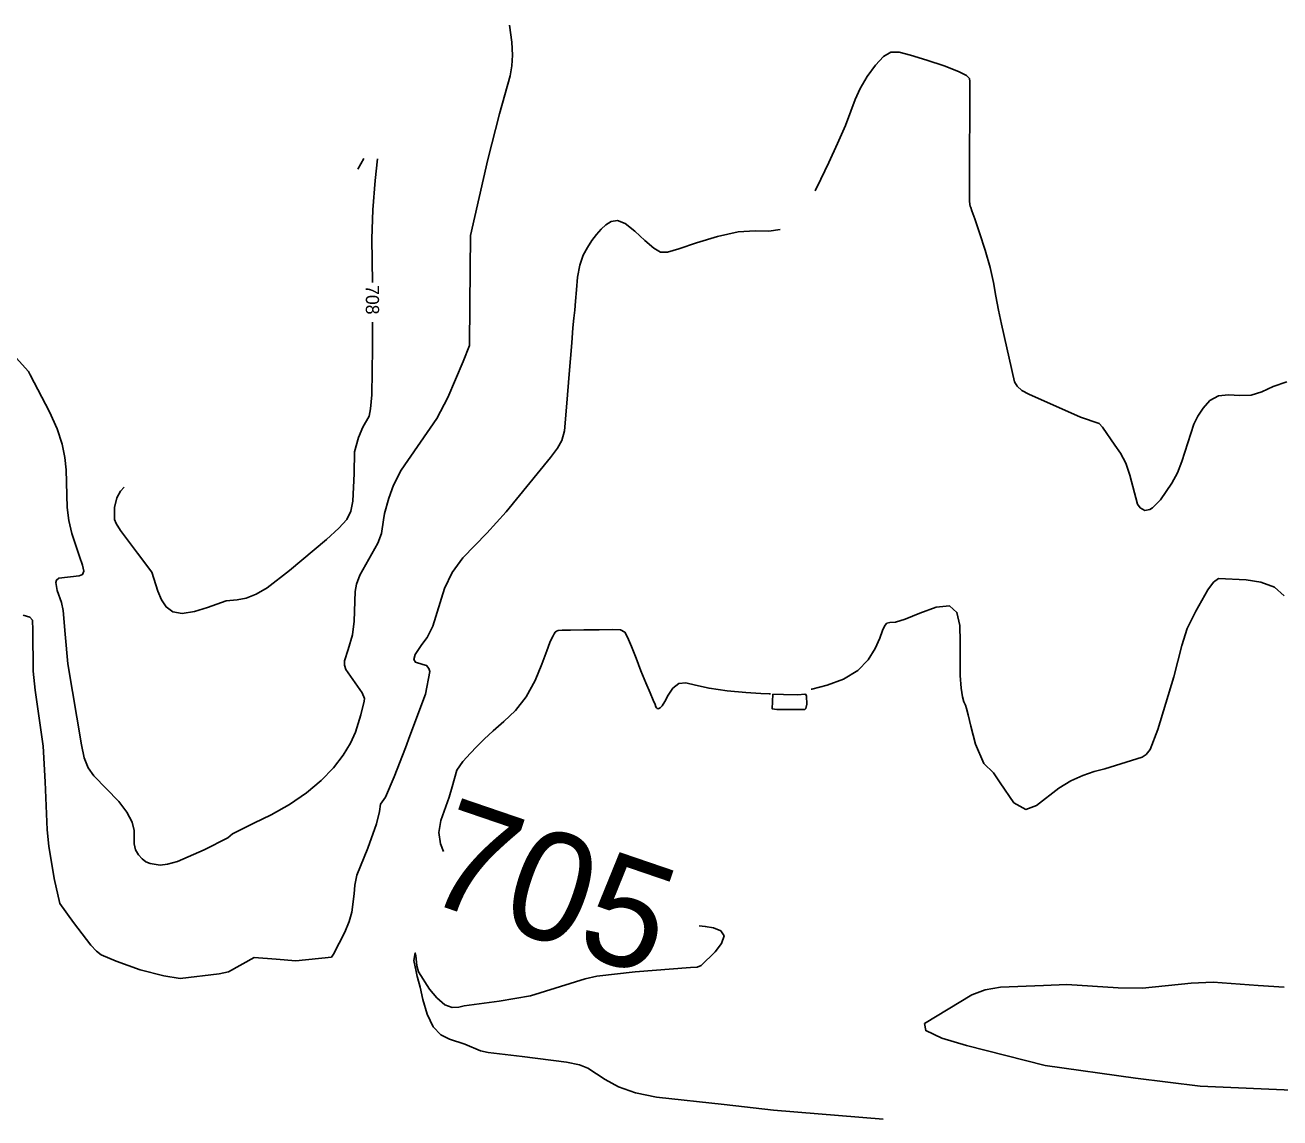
# Model space of a CAD drawing. Extents: x -291892836 to 2945206, y -477993085 to 1832792.
# Drawn here: x 1849119 to 1849499.5, y 543973.8 to 544305.1 of the extents above; entities that cross this region are included whole.
import ezdxf

# ---------------------------------------------------------------- set-up
doc = ezdxf.new("R2010")
doc.units = 0
doc.layers.add('DT_X_Contour_Minor', color=7, linetype='Continuous')
doc.layers.add('Level 19', color=7, linetype='Continuous')

msp = doc.modelspace()

# ---------------------------------------------------------------- linework, layer by layer
at = {"layer": 'DT_X_Contour_Minor'}
for points in [[(1849147.49, 544069.73), (1849149.89, 544066.52), (1849151.52, 544063.48), (1849152.12, 544060.92), (1849152.08, 544056.85), (1849152.54, 544055.09), (1849153.42, 544053.53), (1849154.51, 544052.29), (1849155.66, 544051.42), (1849156.9, 544050.88), (1849159.99, 544050.44), (1849162.2, 544050.69), (1849165.23, 544051.55), (1849173.35, 544055.03), (1849180.47, 544058.71), (1849181.94, 544059.88), (1849188.4, 544063.11), (1849193.64, 544065.71), (1849199.2, 544068.83), (1849204.34, 544072.33), (1849208.84, 544076.08), (1849212.59, 544079.94), (1849215.51, 544083.75), (1849217.68, 544087.39), (1849219.2, 544090.73), (1849220.78, 544096.01), (1849221.8, 544100.16), (1849221.94, 544100.98), (1849221.19, 544102.63), (1849216.3, 544109.69), (1849215.91, 544111.02), (1849215.92, 544112.36), (1849216.94, 544115.83), (1849218.33, 544120.21), (1849218.85, 544124.37), (1849219.13, 544133.33), (1849219.54, 544135.63), (1849220.54, 544138.32), (1849226, 544148.04), (1849227.06, 544150.98), (1849227.74, 544155.13), (1849228.02, 544157.07), (1849229.29, 544161.65), (1849230.76, 544165.64), (1849233.07, 544170.2), (1849243.9, 544185.87), (1849247.24, 544192.21), (1849251.88, 544203.14), (1849253.78, 544207.97), (1849253.9, 544220.38), (1849254.12, 544241.33), (1849259.37, 544264.36), (1849262.85, 544278.22), (1849266.14, 544289.69), (1849266.61, 544292.76), (1849266.78, 544295.99), (1849266.58, 544299.93), (1849265.87, 544305.09)], [(1849358.59, 544254.88), (1849360.29, 544258.4), (1849362.7, 544263.44), (1849365.41, 544269.23), (1849367.79, 544274.69), (1849369.43, 544279), (1849370.71, 544282.52), (1849372.21, 544285.88), (1849374.34, 544289.51), (1849376.85, 544292.95), (1849379.32, 544295.56), (1849381.53, 544296.84), (1849384.02, 544296.9), (1849387.52, 544296.02), (1849392.41, 544294.5), (1849397.7, 544292.7), (1849402.04, 544291.04), (1849404.46, 544289.81), (1849405.36, 544288.87), (1849405.5, 544287.98), (1849405.51, 544286.9), (1849405.52, 544285.31), (1849405.52, 544282.87), (1849405.51, 544279.35), (1849405.48, 544274.87), (1849405.44, 544269.62), (1849405.4, 544263.93), (1849405.38, 544258.54), (1849405.39, 544254.29), (1849405.44, 544251.8), (1849405.53, 544250.65), (1849405.63, 544250.21), (1849405.76, 544249.81), (1849406.13, 544248.76), (1849406.98, 544246.35), (1849408.43, 544242.14), (1849410.15, 544236.88), (1849411.68, 544231.6), (1849412.69, 544227.06), (1849413.41, 544222.95), (1849414.16, 544218.66), (1849415.07, 544214.39), (1849419, 544196.89), (1849419.82, 544195.6), (1849421.24, 544194.36), (1849423.41, 544193.16), (1849439.05, 544186.18), (1849444.66, 544184.34), (1849445.73, 544183.21), (1849449.45, 544177.71), (1849451.18, 544175.28), (1849452.76, 544172.29), (1849453.97, 544168.69), (1849456.38, 544159.86), (1849457.11, 544158.75), (1849458.57, 544157.98), (1849460.08, 544158.21), (1849460.92, 544158.72), (1849463.26, 544161.15), (1849466.74, 544166.17), (1849468.43, 544169.36), (1849469.78, 544172.76), (1849473.44, 544184.13), (1849474.61, 544186.48), (1849476.2, 544188.99), (1849478.26, 544191.24), (1849480.85, 544192.67), (1849483.95, 544192.99), (1849487.35, 544192.78), (1849490.76, 544192.89), (1849494.04, 544193.92), (1849497.5, 544195.48), (1849501.59, 544196.94)], [(1849221.69, 544264.63), (1849219.92, 544261.4)], [(1849224.32, 544227.02), (1849224.18, 544240.3), (1849224.45, 544249.11), (1849225.13, 544257.99), (1849225.84, 544264.55)], [(1849228.28, 544071.02), (1849230.96, 544077.16), (1849234.42, 544085.95), (1849235.68, 544089.61), (1849240.48, 544102.27), (1849241.79, 544109.07), (1849241.47, 544110.08), (1849240.77, 544110.96), (1849239.65, 544111.29), (1849237.38, 544111.91), (1849236.85, 544112.79), (1849237.27, 544114.24), (1849239.3, 544117.27), (1849240.99, 544119.45), (1849242.67, 544122.84), (1849246.2, 544134.25), (1849248.53, 544139.15), (1849251.74, 544143.61), (1849259, 544151.09), (1849264.94, 544157.56), (1849278.33, 544173.96), (1849280.49, 544176.79), (1849281.82, 544179.19), (1849282.59, 544182.07), (1849283.34, 544190.42), (1849283.98, 544199.31), (1849284.76, 544208.8), (1849285.08, 544213.3), (1849285.4, 544216.19), (1849285.7, 544218.67), (1849285.97, 544221.41), (1849286.21, 544224.87), (1849286.56, 544228.7), (1849287.19, 544232.32), (1849288.21, 544235.3), (1849289.51, 544237.71), (1849290.92, 544239.76), (1849292.3, 544241.6), (1849293.69, 544243.22), (1849295.14, 544244.58), (1849296.73, 544245.56), (1849298.62, 544245.81), (1849301, 544244.9), (1849303.92, 544242.65), (1849306.98, 544239.83), (1849309.65, 544237.42), (1849311.66, 544236.21), (1849313.83, 544236.23), (1849317.24, 544237.28), (1849322.59, 544239.09), (1849329.01, 544241.02), (1849335.29, 544242.37), (1849340.44, 544242.68), (1849344.56, 544242.62), (1849348.01, 544243.14)], [(1849180, 544130.58), (1849183.38, 544130.87), (1849186.01, 544131.4), (1849189.11, 544132.56), (1849192.39, 544134.49), (1849199.21, 544139.75), (1849210.38, 544149.1), (1849214.13, 544152.55), (1849216.54, 544155.25), (1849217.79, 544157.71), (1849218.37, 544160.74), (1849218.78, 544169.15), (1849218.95, 544175.75), (1849220.15, 544180.06), (1849221.48, 544183.2), (1849223.35, 544186.49), (1849223.81, 544188.79), (1849224.14, 544193.01), (1849224.4, 544207.12), (1849224.37, 544215.02)], [(1849116.35, 544204.19), (1849120.07, 544200.12), (1849120.58, 544199.1), (1849126.44, 544187.87), (1849128.75, 544182.67), (1849130.29, 544178.08), (1849131.11, 544174.04), (1849131.45, 544170.27), (1849131.75, 544158.88), (1849132.33, 544154.87), (1849133.23, 544150.91), (1849135.52, 544144), (1849136.48, 544141.4), (1849136.88, 544139.55), (1849136.48, 544138.54), (1849135.4, 544138.11), (1849129.25, 544137.37), (1849128.58, 544136.84), (1849128.37, 544136.15), (1849128.79, 544133.63), (1849130.07, 544130.01), (1849130.54, 544127.63), (1849131.2, 544120.48), (1849131.95, 544111.42), (1849136.12, 544086.84), (1849136.95, 544082.98), (1849138.14, 544079.94), (1849139.91, 544077.47), (1849147.49, 544069.73)], [(1849149.04, 544164.99), (1849148, 544163.84), (1849146.81, 544161.76), (1849146.16, 544158.88), (1849146.09, 544155.97), (1849146.16, 544155.21), (1849146.65, 544153.99), (1849147.97, 544151.86), (1849153.12, 544144.98), (1849157.42, 544139.2), (1849159.25, 544133.44), (1849160.38, 544130.85), (1849161.82, 544128.69), (1849163.81, 544127.24), (1849166.62, 544126.75), (1849170.36, 544127.32), (1849174.3, 544128.49), (1849180, 544130.58)], [(1849493.78, 544136.23), (1849489.26, 544136.91), (1849480.9, 544137.32), (1849479.41, 544136.22), (1849477.67, 544133.84), (1849474.02, 544127.43), (1849471.4, 544122.11), (1849469.75, 544117.01), (1849467.39, 544107.49), (1849462.48, 544091.5), (1849460.13, 544085.48), (1849458.96, 544083.92), (1849457.72, 544083.17), (1849446.47, 544079.57), (1849443.22, 544078.77), (1849439.73, 544077.63), (1849436.08, 544075.93), (1849432.43, 544073.73), (1849425.73, 544068.5), (1849422.5, 544067.3), (1849418.88, 544069.26), (1849414.72, 544075.34), (1849412.69, 544078.37), (1849409.76, 544081.19), (1849407.2, 544087.1), (1849405.77, 544092.55), (1849404.98, 544096.03), (1849404.53, 544097.88), (1849404.17, 544098.93), (1849403.72, 544099.94), (1849403.23, 544101.47), (1849402.83, 544104.02), (1849402.61, 544107.94), (1849402.53, 544112.82), (1849402.53, 544118.08), (1849402.41, 544123.09), (1849401.58, 544127.03), (1849399.32, 544129.04), (1849395.25, 544128.63), (1849390.34, 544126.8), (1849385.91, 544124.95), (1849382.96, 544124.11), (1849381.28, 544123.94), (1849380.35, 544123.77), (1849379.71, 544123.02), (1849379.06, 544121.51), (1849378.18, 544119.18), (1849376.83, 544116.08), (1849374.71, 544112.63), (1849371.54, 544109.4), (1849367.19, 544106.81), (1849362.27, 544104.95), (1849357.55, 544103.79), (1849357.37, 544103.76)], [(1849500.79, 544132.01), (1849497.87, 544134.69), (1849493.78, 544136.23)], [(1849118.47, 544126.2), (1849120.46, 544125.55), (1849121.22, 544124.69), (1849121.36, 544121.68), (1849121.5, 544109.22), (1849122.11, 544103.51), (1849124.5, 544086.48), (1849125.16, 544075.65), (1849125.71, 544061.13), (1849126.22, 544056.17), (1849127.89, 544046.38), (1849129.58, 544038.75), (1849133.73, 544033.04), (1849138.97, 544026.2), (1849140.7, 544024.29), (1849142.13, 544023.27), (1849146.65, 544021.32), (1849153.9, 544018.67), (1849161.12, 544016.87), (1849166.04, 544016.08), (1849177.87, 544017.51), (1849180.66, 544018.05), (1849188.51, 544022.45), (1849195.2, 544021.88), (1849201.07, 544021.43), (1849211.91, 544022.5), (1849212.53, 544023.4), (1849216, 544030.13), (1849217.29, 544033.28), (1849218.11, 544036.2), (1849218.8, 544041.76), (1849218.96, 544044.31), (1849219.66, 544047.37), (1849222.92, 544055.54), (1849225.55, 544062.98), (1849226.44, 544066.71), (1849226.79, 544068.9), (1849228.28, 544071.02)], [(1849345.01, 544102.36), (1849344.65, 544102.36), (1849342.11, 544102.5), (1849337.52, 544102.8), (1849331.86, 544103.29), (1849326.45, 544104.04), (1849322.33, 544104.99), (1849319.39, 544105.68), (1849317.22, 544105.49), (1849315.48, 544104.08), (1849314.07, 544101.99), (1849312.98, 544100.01), (1849312.17, 544098.75), (1849311.59, 544098.12), (1849311.17, 544097.9), (1849310.86, 544097.85), (1849310.64, 544097.93), (1849310.47, 544098.11), (1849310.33, 544098.42), (1849310.06, 544099.1), (1849309.5, 544100.45), (1849308.53, 544102.7), (1849307.24, 544105.71), (1849305.77, 544109.28), (1849304.27, 544113.12), (1849302.87, 544116.73), (1849301.73, 544119.52), (1849300.83, 544121.09), (1849299.55, 544121.71), (1849297.12, 544121.81), (1849293.11, 544121.78), (1849288.45, 544121.71), (1849284.39, 544121.66), (1849281.89, 544121.63), (1849280.67, 544121.57), (1849280.12, 544121.39), (1849279.74, 544121.04), (1849279.42, 544120.54), (1849279.1, 544119.96), (1849278.74, 544119.25), (1849278.18, 544117.92), (1849277.24, 544115.39), (1849275.75, 544111.31), (1849273.68, 544106.36), (1849270.98, 544101.46), (1849267.72, 544097.34), (1849264.23, 544093.96), (1849260.95, 544091.1), (1849258.2, 544088.56), (1849255.94, 544086.32), (1849254.04, 544084.38), (1849251.71, 544081.85), (1849249.92, 544079.25), (1849248.52, 544074.2), (1849247.61, 544071.04), (1849245.06, 544063.92), (1849244.48, 544060.28), (1849244.99, 544056.83), (1849245.9, 544054.54)], [(1849345.71, 544102.29), (1849345.6, 544097.79), (1849347.02, 544097.65), (1849355.41, 544097.64), (1849355.81, 544097.93), (1849356.07, 544099.22), (1849356, 544101.69), (1849355.81, 544102.17), (1849355.44, 544102.29), (1849353.32, 544102.07), (1849349.04, 544102.12), (1849345.71, 544102.29)], [(1849323.37, 544032), (1849325.27, 544031.82), (1849327.72, 544031.37), (1849329.96, 544030.49), (1849331, 544028.95), (1849330.21, 544026.69), (1849328.26, 544024.17), (1849324.02, 544020.01), (1849322.79, 544019.52), (1849320.78, 544019.36), (1849303.98, 544018.07), (1849292.4, 544016.73), (1849288.9, 544015.94), (1849272.25, 544010.84), (1849262.74, 544009.14), (1849252.13, 544007.73), (1849250.53, 544007.32), (1849248.55, 544007.26), (1849246.3, 544008.1), (1849243.92, 544010.15), (1849241.7, 544012.83), (1849238.34, 544018.07), (1849237.81, 544019.85), (1849237.47, 544022.99), (1849237.33, 544023.78), (1849236.94, 544021.5), (1849237.63, 544018.13), (1849237.94, 544016.63), (1849238, 544016.32), (1849238.79, 544013.37), (1849239.66, 544009.65), (1849240.96, 544005.25), (1849242.77, 544001.37), (1849245.13, 543998.93), (1849247.74, 543997.63), (1849252.38, 543996.1), (1849257.16, 543994.16), (1849259.44, 543993.66), (1849269.75, 543992.38), (1849283.15, 543990.71), (1849287.17, 543989.86), (1849289.68, 543988.83), (1849294.91, 543985.41), (1849298.96, 543983.24), (1849304.16, 543981.35), (1849310.49, 543980.06), (1849331.03, 543977.83), (1849345.91, 543976.18), (1849379.2, 543973.4)], [(1849500.84, 544013.37), (1849492.91, 544013.91), (1849479.26, 544014.89), (1849472.57, 544014.65), (1849457.81, 544013.12), (1849450.44, 544013.22), (1849434.92, 544014.23), (1849427.82, 544013.93), (1849414.83, 544013.43), (1849410.12, 544012.65), (1849406.13, 544011.05), (1849391.74, 544002.4), (1849392.12, 544000.26), (1849396.99, 543997.96), (1849404.52, 543995.69), (1849428.37, 543989.72), (1849455.69, 543985.86), (1849475.34, 543983.4), (1849505.45, 543982.06)]]:
    msp.add_lwpolyline(points, dxfattribs=at)

# ---------------------------------------------------------------- texts
at = {"layer": 'Level 19'}
for s, height, rotation, p in [('708', 4, 270.2069, (1849222.33, 544226.26)), ('705', 33, 341.1448, (1849238.71, 544040.18))]:
    msp.add_text(s, height=height, rotation=rotation, dxfattribs=at).set_placement(p)

doc.saveas('drawing.dxf')
